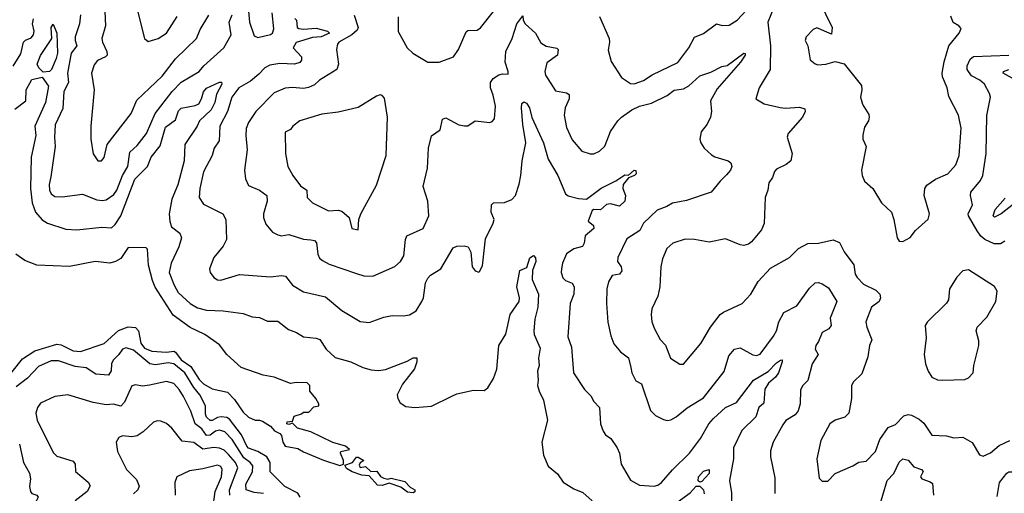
# Model space of a CAD drawing. Extents: x 1552033 to 1694788, y 811965 to 917215.
# Tile 500 of 632: x 1641212 to 1646601, y 885215 to 887808. Entities that reach past the tile are written whole.
import ezdxf

# ---------------------------------------------------------------- set-up
doc = ezdxf.new("R2010")
doc.units = 0

msp = doc.modelspace()

# ---------------------------------------------------------------- linework, layer by layer
at = {"layer": '0CON20XD'}
for points in [[(1641840.4, 887925), (1641894.4, 887705), (1641915, 887688.6), (1641970, 887705), (1642014.6, 887735.4), (1642073.4, 887826.6)], [(1641676.7, 887893.3), (1641682.1, 887775), (1641660.8, 887705), (1641664.3, 887685), (1641689.6, 887635), (1641691.5, 887615), (1641682, 887605), (1641637.5, 887585), (1641619.1, 887560.9), (1641604.6, 887515), (1641619.6, 887425), (1641600.8, 887225), (1641601.1, 887155), (1641613.2, 887073.2), (1641640, 887035), (1641660, 887035), (1641675, 887053.3), (1641690, 887125), (1641821.5, 887295), (1641853.1, 887366.9), (1641991.2, 887498.8), (1642065, 887594.5), (1642180, 887705), (1642199.1, 887755), (1642247.3, 887832.7)], [(1644385.4, 887825.4), (1644437.5, 887705), (1644440, 887685), (1644432.1, 887642.1), (1644449.7, 887579.7), (1644505, 887491.2), (1644555, 887459.2), (1644575, 887458.1), (1644626, 887475), (1644674, 887506), (1644815, 887573.2), (1644873.6, 887653.6), (1644905, 887713.1), (1644955, 887732.5), (1645025, 887785.7), (1645056.1, 887776.1), (1645095, 887778.9), (1645138.6, 887805), (1645213.6, 887886.4)], [(1645340.4, 887875), (1645306.8, 887795), (1645321.8, 887665), (1645318.8, 887535), (1645258.6, 887435), (1645242, 887375), (1645286.9, 887346.9), (1645375, 887327.1), (1645403.6, 887323.6), (1645480.3, 887330.3), (1645509.5, 887319.5), (1645512, 887305), (1645495.7, 887275), (1645418, 887185), (1645412, 887165), (1645439.2, 887075), (1645433.3, 887035), (1645406.7, 887015), (1645355, 886990), (1645343, 886977), (1645332.9, 886945), (1645312.5, 886915), (1645306.9, 886875), (1645291.4, 886835), (1645287.5, 886692.5), (1645271.7, 886658.3), (1645218.3, 886591.7), (1645200.6, 886579.4), (1645175, 886572.9), (1645155, 886575.7), (1645075, 886609.2), (1644985, 886590.8), (1644905, 886605.7), (1644855, 886607.1), (1644786.7, 886585), (1644754.2, 886555), (1644730.7, 886499.3), (1644720.8, 886455), (1644715.6, 886345), (1644705.6, 886294.4), (1644672, 886225), (1644668, 886195), (1644672.5, 886155), (1644687.1, 886115), (1644717.4, 886057.4), (1644746.4, 886026.4), (1644773.8, 885955), (1644825, 885922.5), (1644845, 885923.3), (1644940.5, 886035), (1644992.9, 886125), (1645046.5, 886193.5), (1645065, 886207.8), (1645165.5, 886254.5), (1645214, 886305), (1645254.6, 886375.4), (1645321.7, 886448.3), (1645425, 886506), (1645474.6, 886555.4), (1645525, 886582.9), (1645585, 886584.8), (1645665, 886602.9), (1645698.3, 886588.3), (1645725, 886538), (1645776.9, 886466.9), (1645785.5, 886415), (1645795, 886397.8), (1645830.9, 886360.9), (1645897.8, 886327.8), (1645919.8, 886305), (1645923.5, 886285), (1645915.9, 886265), (1645875, 886233.8), (1645843.8, 886155), (1645848, 886125), (1645875.5, 886055.5), (1645863.6, 886025), (1645855, 885963.3), (1645821.2, 885868.8), (1645775.7, 885825), (1645764.5, 885805.5), (1645764.2, 885735), (1645750, 885655), (1645728.3, 885631.7), (1645675, 885615.5), (1645646, 885595), (1645596.9, 885505), (1645574.4, 885404.4), (1645588.3, 885298.3), (1645605, 885281.2), (1645635, 885282), (1645675, 885324), (1645772.5, 885365), (1645805, 885386.7), (1645845, 885391.2), (1645896.4, 885445), (1645919.2, 885510.8), (1645965, 885575.8), (1646005, 885591.9), (1646050.8, 885639.2), (1646075, 885646.2), (1646093.9, 885643.9), (1646135, 885622.2)], [(1645585.6, 887915), (1645658.5, 887765), (1645655, 887730), (1645575, 887762.9), (1645555, 887754.2), (1645515.8, 887715), (1645512, 887695), (1645526, 887665), (1645538.8, 887588.8), (1645565, 887566.2), (1645581.2, 887561.2), (1645625, 887564.4), (1645675, 887580), (1645725, 887566.7), (1645818.8, 887448.8), (1645821.8, 887425), (1645814.7, 887384.7), (1645824.3, 887345), (1645833, 887333), (1645859.5, 887289.5), (1645862, 887275), (1645857.5, 887255), (1645835, 887220), (1645825.9, 887175.9), (1645827.5, 887155), (1645845.8, 887115), (1645818.8, 886985), (1645822.5, 886955), (1645836, 886925), (1645880.8, 886885), (1645929.2, 886805), (1645983.3, 886755), (1645996.9, 886715), (1646014, 886615), (1646026.4, 886596.4), (1646045, 886593.8)], [(1641543.9, 887835), (1641538.4, 887785), (1641516.2, 887715), (1641515.3, 887695), (1641524.1, 887665), (1641492.9, 887625), (1641472.8, 887515), (1641479.3, 887465), (1641453.9, 887415), (1641447.2, 887322.8), (1641406.4, 887233.6), (1641401.8, 887165), (1641405.5, 887115), (1641382.2, 886947.8), (1641374.1, 886905.9), (1641375.4, 886875), (1641385, 886854.4), (1641405, 886839.5), (1641445, 886837.9), (1641555, 886852.5), (1641635, 886822.9), (1641665, 886818.5), (1641685, 886822.3), (1641728.1, 886851.9), (1641744.4, 886875.6), (1641774.7, 886955), (1641803.6, 887005), (1641815, 887082.9), (1641855, 887119.2), (1641906.6, 887185), (1641954, 887295), (1642046.8, 887415), (1642095, 887467.2), (1642195, 887524.5), (1642220, 887555), (1642328.5, 887655), (1642369.1, 887725), (1642358.7, 887795), (1642375, 887835.6)], [(1643043.4, 887833.4), (1643065.3, 887764.7), (1643059.7, 887750.2), (1643029.1, 887725), (1642959.4, 887685), (1642951.9, 887675), (1642946.7, 887645), (1642956.5, 887565), (1642948, 887535), (1642853.2, 887476.8), (1642825, 887452.5), (1642792.7, 887437.3), (1642765, 887431.1), (1642705, 887436.9), (1642665, 887432.7), (1642605, 887408.2), (1642503.9, 887306.1), (1642463.7, 887246.3), (1642452.4, 887212.4), (1642449.1, 887175), (1642456.5, 887095), (1642442.5, 886985), (1642447.9, 886937.9), (1642465, 886900.8), (1642525, 886874.5), (1642564.2, 886845), (1642565.7, 886815), (1642545.6, 886745), (1642545.8, 886725), (1642558.8, 886688.8), (1642595, 886646), (1642625, 886630.8), (1642645, 886625.8), (1642685, 886632.2), (1642766, 886606), (1642805, 886603.9), (1642825, 886600), (1642837.1, 886587.1), (1642844, 886524), (1642853.4, 886503.4), (1642869.4, 886489.4), (1642905, 886470.5), (1643055, 886418.5), (1643095, 886406.7), (1643145, 886404.5), (1643265, 886457.1), (1643296, 886484), (1643314.4, 886515), (1643323.1, 886605), (1643330.8, 886625), (1643420, 886665), (1643451.5, 886735), (1643446.5, 886815), (1643419.4, 886895), (1643444.5, 886995), (1643448.9, 887105), (1643465, 887173.3), (1643513.9, 887206.1), (1643526.2, 887263.8), (1643545, 887271.2), (1643615, 887233.3), (1643646.4, 887226.4), (1643665, 887226.7), (1643705, 887253.8), (1643785, 887246), (1643798.8, 887251.2), (1643810, 887265), (1643815.5, 887335), (1643803.8, 887395), (1643788.2, 887435), (1643788.5, 887465), (1643803.3, 887486.7), (1643835, 887506.9), (1643855, 887512.7), (1643885, 887510), (1643885.9, 887525), (1643869.7, 887575), (1643871.9, 887635), (1643907.5, 887705), (1643933.1, 887785), (1643965, 887830), (1643968, 887805), (1643978, 887785), (1644034.5, 887735), (1644065, 887681.1), (1644093.1, 887663.1), (1644152.5, 887652.5), (1644160, 887645), (1644155.6, 887615), (1644097.3, 887572.7), (1644086.7, 887525), (1644089.2, 887505), (1644145, 887418.6), (1644205, 887408.6), (1644218.7, 887398.7), (1644218.5, 887375), (1644198.2, 887325), (1644192.3, 887285), (1644205, 887218.8), (1644235, 887150.8), (1644289.3, 887089.3), (1644333.6, 887073.6), (1644354.4, 887074.4), (1644385, 887087.8), (1644414.6, 887115.4), (1644445, 887196.9), (1644485, 887253.8), (1644505.6, 887275), (1644563.3, 887315), (1644605, 887335.3), (1644669.4, 887350.6), (1644755, 887393.3), (1644795, 887423.3), (1644845, 887429.2), (1644875, 887446.9), (1644935, 887501.9), (1644995, 887521.9), (1645055, 887551.8), (1645085, 887558.1), (1645175.6, 887625.6), (1645183, 887623), (1645182.5, 887615), (1645157.1, 887575), (1645029.5, 887430.5), (1644993.6, 887365), (1644997.7, 887305), (1644993.6, 887275), (1644975, 887237.1), (1644941.4, 887195), (1644934, 887155), (1644939.2, 887135), (1644958.8, 887105), (1644999.1, 887069.1), (1645017.2, 887057.2), (1645088.8, 887035), (1645104.3, 887024.3), (1645109.2, 887005), (1645102, 886985), (1645081.3, 886958.7), (1645045.4, 886924.6), (1644996.6, 886863.4), (1644861.4, 886818.6), (1644785.7, 886804.3), (1644754.8, 886785.2), (1644701.2, 886765), (1644625.6, 886695), (1644606.4, 886655), (1644535, 886607.8), (1644485, 886507.1), (1644483.1, 886485), (1644503.5, 886455), (1644507, 886433), (1644495, 886415.7), (1644455, 886407.8), (1644435, 886372.5), (1644426.4, 886335), (1644423.3, 886255), (1644431.8, 886151.8), (1644447.4, 886077.4), (1644464.5, 886034.5), (1644500.2, 885990.2), (1644545, 885958), (1644557.8, 885905), (1644563.1, 885875), (1644585, 885831.9), (1644615.4, 885815), (1644665, 885668.8), (1644692.2, 885642.2), (1644735, 885620), (1644755, 885614.3), (1644775, 885618.6), (1644805, 885633.3), (1644865, 885682.9), (1644955, 885738.1), (1645068.1, 885881.9), (1645092.7, 885967.3), (1645125, 886004.3), (1645155, 886011.9), (1645225, 885974.4), (1645245, 885970), (1645265, 885977.1), (1645338.5, 886075), (1645353.8, 886105), (1645366.1, 886155), (1645394.2, 886205.8), (1645465, 886242.5), (1645535, 886338.1), (1645565, 886367.5), (1645585, 886369.2), (1645605, 886362.5), (1645639.6, 886339.6), (1645684.2, 886265), (1645648.1, 886175), (1645653.1, 886135), (1645640, 886115), (1645603.5, 886095), (1645584.3, 886045.7), (1645569.6, 886025), (1645566.4, 886005), (1645581.5, 885975), (1645550, 885925), (1645525, 885833.3), (1645495.7, 885804.3), (1645485, 885780), (1645483.3, 885705), (1645472.7, 885667.3), (1645456.5, 885645), (1645405.9, 885614.1), (1645388.8, 885591.2), (1645335.4, 885494.6), (1645322, 885448), (1645320.5, 885415), (1645345, 885300), (1645344.4, 885215)], [(1642463.9, 887855), (1642470.3, 887795), (1642495, 887720.8), (1642515, 887711.5), (1642585, 887726.9), (1642596.5, 887735), (1642602.2, 887757.8), (1642593.7, 887845)], [(1643283.4, 887823.4), (1643284.3, 887744.3), (1643332, 887655), (1643364, 887625), (1643445.6, 887575.6), (1643507.5, 887575), (1643585.7, 887605), (1643614.4, 887645), (1643655, 887742.5), (1643665, 887748.8), (1643715, 887751.2), (1643735, 887764), (1643806.1, 887853.9)], [(1646045, 886593.8), (1646085, 886616.2), (1646115, 886653.8), (1646184.4, 886715.6), (1646191.1, 886745), (1646162, 886845), (1646166.7, 886885), (1646177.3, 886902.7), (1646224.7, 886935.3), (1646291.9, 886965), (1646336.6, 887013.4), (1646353.5, 887065), (1646364.5, 887215), (1646349.6, 887285), (1646297.9, 887387.9), (1646288.9, 887435), (1646263.4, 887495), (1646261.8, 887515), (1646271.5, 887578.5), (1646297.3, 887665), (1646353.8, 887735), (1646365, 887760), (1646352.5, 887775), (1646322.1, 887792.1), (1646308.3, 887828.3)], [(1641176.7, 887553.3), (1641218.3, 887621.7), (1641232, 887685), (1641243.3, 887696.8), (1641275, 887709.5), (1641287.3, 887725), (1641290.6, 887745), (1641281.4, 887785), (1641287.6, 887812.4)], [(1641341.2, 887521.2), (1641316.9, 887545), (1641308.2, 887565), (1641325, 887612), (1641388.5, 887705), (1641384.7, 887765), (1641395, 887783.8), (1641415.4, 887734.6), (1641419.3, 887625), (1641412.1, 887595), (1641385.2, 887534.8), (1641375, 887524.2), (1641341.2, 887521.2)], [(1642717.5, 887815), (1642727.1, 887805), (1642730.5, 887765), (1642739.4, 887759.4), (1642765, 887755.6), (1642835, 887762.8), (1642895.8, 887745), (1642906.9, 887735), (1642862.2, 887715), (1642815, 887711.3), (1642725, 887683.4), (1642709.4, 887655), (1642753.8, 887605), (1642753.8, 887586.2), (1642745.3, 887574.8), (1642715.6, 887564.4), (1642635, 887568.4), (1642580.8, 887559.1), (1642554.4, 887545), (1642520.6, 887509.4), (1642475, 887471.8), (1642411.1, 887435), (1642373.6, 887385), (1642349.4, 887305), (1642307.7, 887225), (1642303.8, 887145), (1642275.6, 887105), (1642265.6, 887065), (1642217.9, 886975), (1642197.7, 886885), (1642194.6, 886835), (1642218.8, 886798.8), (1642324.6, 886744.6), (1642340.6, 886715), (1642343.5, 886605), (1642325, 886568), (1642275, 886506.7), (1642251.2, 886445), (1642253.8, 886425), (1642275, 886396.2), (1642295, 886384.3), (1642312.7, 886382.7), (1642415, 886413.3), (1642585, 886400), (1642645, 886407.5), (1642666.2, 886405), (1642705.4, 886355.4), (1642765, 886318.5), (1642885, 886291.9), (1642975, 886215.6), (1643075, 886155.7), (1643125, 886151.1), (1643205, 886180), (1643250.3, 886189.7), (1643312.1, 886187.9), (1643345, 886193.3), (1643381.1, 886215), (1643413.6, 886265), (1643421.5, 886285), (1643432.4, 886367.6), (1643445, 886394), (1643460.2, 886409.8), (1643517.5, 886445), (1643585, 886560), (1643605, 886569.2), (1643645, 886570.8), (1643666.7, 886565), (1643681.4, 886535), (1643689.2, 886455), (1643705, 886433.8), (1643725, 886426.7), (1643729.5, 886430.5), (1643745, 886460), (1643761.4, 886608.6), (1643803.8, 886693.8), (1643808, 886715), (1643793.1, 886755), (1643794.5, 886795.5), (1643805, 886805.6), (1643865, 886807.3), (1643906.2, 886823.8), (1643925.4, 886845), (1643945, 886908), (1643955.3, 886955), (1643961.7, 887035), (1643982.9, 887135), (1643966.1, 887235), (1643958.9, 887325), (1643961.1, 887348.9), (1643971.4, 887358.6), (1643985, 887351.4), (1644002.9, 887325), (1644015, 887272), (1644079.1, 887135), (1644103.9, 887043.9), (1644157.8, 886955), (1644198.6, 886855), (1644214.7, 886844.7), (1644269.7, 886829.7), (1644313.6, 886826.4), (1644395, 886886), (1644475, 886925.8)], [(1646604.7, 886595.3), (1646579.4, 886580.6), (1646545, 886581.1), (1646494.8, 886604.8), (1646472.8, 886622.8), (1646452.7, 886652.7), (1646404.6, 886735), (1646403.9, 886745), (1646427.5, 886795), (1646415.5, 886845), (1646417.8, 886865), (1646471.3, 886928.7), (1646483.1, 886955), (1646501.3, 887075), (1646506, 887284), (1646525.6, 887385), (1646520.8, 887405), (1646492.2, 887455), (1646467.6, 887477.6), (1646421.1, 887501.1), (1646397.9, 887535), (1646397.1, 887555), (1646415, 887593.1), (1646432.7, 887607.3), (1646625, 887613.5)], [(1641185, 887318.8), (1641246, 887364), (1641246.8, 887425), (1641278.5, 887481.5), (1641335, 887493.9), (1641369.7, 887445), (1641353.1, 887355), (1641295.2, 887225), (1641300, 887175), (1641274.8, 887055.2), (1641271.2, 886885), (1641279.3, 886805), (1641298.2, 886755), (1641335, 886712.2), (1641364.6, 886694.6), (1641465, 886661.4), (1641525, 886658.6), (1641662.1, 886672.1), (1641715, 886669.5), (1641735, 886687.5), (1641765, 886735.4), (1641842, 886935), (1641911.7, 887005), (1641931.6, 887055), (1641981.6, 887118.4), (1642010, 887220), (1642065, 887260.3), (1642081.5, 887308.5), (1642095, 887324.7), (1642171.9, 887338.1), (1642191.6, 887348.4), (1642206.8, 887375), (1642217.1, 887412.9)], [(1646645, 887488.4), (1646595.5, 887515), (1646596.7, 887525), (1646625, 887536.2)], [(1642217.1, 887412.9), (1642235, 887433.8), (1642305, 887466), (1642316.2, 887466.2), (1642319.2, 887455), (1642289.8, 887400.2), (1642279.5, 887355), (1642260.7, 887315), (1642195.9, 887255), (1642183.1, 887225), (1642116.2, 887125), (1642112.1, 887035), (1642076.6, 886903.4), (1642044.4, 886825.6), (1642030.5, 886745), (1642033.5, 886703.5), (1642043.6, 886675), (1642089.3, 886639.3), (1642098.1, 886615), (1642083.8, 886565), (1642040.4, 886475), (1642030.9, 886425), (1642057.1, 886355), (1642080, 886315), (1642145.4, 886255), (1642185, 886231.2), (1642235, 886218.4), (1642325, 886214.1), (1642435, 886199.1), (1642485, 886181.4), (1642525, 886177.5), (1642568.3, 886158.3), (1642625, 886157.1), (1642683, 886113), (1642726.3, 886096.3), (1642765, 886072.5), (1642835, 886065.6), (1642855, 886057.5), (1642888.5, 886005), (1642938.5, 885958.5), (1643024.8, 885934.8), (1643090, 885905), (1643135, 885891.8), (1643175, 885887.5), (1643215, 885892.8), (1643332, 885938), (1643365, 885958), (1643385, 885957.5), (1643385.7, 885935.7), (1643373, 885897), (1643307.6, 885812.4), (1643278.6, 885755), (1643281.4, 885735), (1643295, 885710), (1643325, 885690.6), (1643375, 885685.4), (1643466.6, 885693.4), (1643577.5, 885747.5), (1643605, 885760), (1643695, 885780), (1643755, 885777.5), (1643775, 885792.5), (1643805, 885843.3), (1643824.4, 885895), (1643834.2, 886025), (1643873.5, 886086.5), (1643896.8, 886195), (1643945.4, 886265), (1643947.3, 886285), (1643933.3, 886345), (1643950, 886435), (1643988.5, 886451.5), (1644005, 886504.4), (1644025, 886516.9), (1644035.4, 886505.4), (1644037.3, 886485), (1644018.5, 886435), (1644016.5, 886386.5), (1644051.2, 886305), (1644047.5, 886235), (1644032, 886168), (1644025.4, 886105), (1644028.5, 886085), (1644060.7, 886010.7), (1644051.8, 885955), (1644054.4, 885915.6), (1644045.6, 885885), (1644050, 885835), (1644045.8, 885805), (1644054.4, 885774.4), (1644078.5, 885725), (1644100.9, 885615), (1644070, 885495), (1644078.9, 885425), (1644105, 885363.8), (1644155, 885321.2), (1644186.6, 885276.6), (1644245, 885240.8), (1644295, 885220.8), (1644345, 885173.8)], [(1643065, 886657.5), (1643068.8, 886715), (1643078.8, 886745), (1643165, 886902.5), (1643218.6, 887065), (1643225.6, 887275), (1643208.3, 887378.3), (1643195, 887393.8), (1643185, 887396.7), (1643165, 887390), (1643065, 887328), (1642955, 887301.5), (1642865, 887290.5), (1642745, 887255.5), (1642706.2, 887225), (1642695, 887207.5), (1642665, 887192.5), (1642666, 887075), (1642679.2, 887005), (1642706.2, 886955), (1642748.4, 886898.4), (1642783.1, 886875), (1642784.5, 886834.5), (1642815, 886805.6), (1642901.7, 886761.7), (1642955, 886766), (1642975, 886760), (1643016.1, 886726.1), (1643030, 886665), (1643065, 886657.5)], [(1644475, 886925.8), (1644525, 886959.2), (1644545, 886957.5), (1644574.6, 886985.4), (1644585, 886982), (1644586, 886965), (1644577.8, 886955), (1644545, 886943.3), (1644514.5, 886905.5), (1644513.6, 886885), (1644527.5, 886845), (1644524.6, 886815), (1644495, 886788.2), (1644445, 886800), (1644423.8, 886796.2), (1644391.7, 886768.3), (1644355, 886770), (1644346.1, 886763.9), (1644324.2, 886705), (1644352.3, 886682.3), (1644354.8, 886665), (1644306.4, 886625), (1644301.2, 886585), (1644292.9, 886567.1), (1644245, 886554.7), (1644205, 886526.4), (1644183.3, 886475), (1644178.2, 886445), (1644176.2, 886425), (1644184.7, 886394.7), (1644200.2, 886380.2), (1644236.1, 886366.1), (1644247.3, 886345), (1644244.6, 886305), (1644225.6, 886255), (1644213, 886073), (1644231.9, 886015), (1644242.5, 885875), (1644303.1, 885783.1), (1644338.9, 885748.9), (1644355, 885718.8), (1644385.6, 885685.6), (1644391.8, 885595), (1644405, 885556), (1644417.5, 885535), (1644447.5, 885515), (1644481.9, 885465), (1644495.6, 885435), (1644503.5, 885375), (1644555, 885287.5), (1644605, 885260.8), (1644685, 885254.4), (1644705, 885259.4), (1644725, 885274.3), (1644785, 885343.3), (1644877.8, 885435), (1644937.5, 885515), (1644983.1, 885595), (1645010, 885625), (1645075.6, 885684.4), (1645135, 885712.8), (1645229.2, 885835), (1645308.3, 885881.7), (1645355, 885930.3), (1645375.9, 885944.1), (1645385.5, 885945.5), (1645384.5, 885934.5), (1645364.5, 885875), (1645348.4, 885851.6), (1645311.3, 885818.7), (1645290.2, 885785), (1645285, 885708.2), (1645257.1, 885685), (1645241.2, 885635), (1645165, 885560), (1645118.7, 885465), (1645118.7, 885405), (1645096.2, 885285), (1645108.8, 885218.8), (1645108.8, 885155)], [(1646651.7, 886798.3), (1646584.6, 886745), (1646547.1, 886727.1), (1646539.6, 886735), (1646551, 886769), (1646605, 886831.1)], [(1641121.7, 885818.3), (1641227.6, 885952.4), (1641295, 885994.8), (1641415, 886032.3), (1641438.3, 886028.3), (1641505, 885995.4), (1641545, 885991.2), (1641674.7, 886035.3), (1641752.9, 886107.1), (1641805, 886126.2), (1641845, 886122.8), (1641862.3, 886105), (1641875, 886038.1), (1641895, 886010.2), (1641935, 885994.4), (1642015, 885988.9), (1642055, 885993.5), (1642065, 885988.4), (1642095, 885946), (1642149.5, 885909.5), (1642195, 885837.7), (1642218.5, 885815), (1642265, 885787.3), (1642348.9, 885768.9), (1642388.3, 885728.3), (1642435, 885658.8), (1642465, 885632), (1642500, 885615), (1642525, 885616.7), (1642540.7, 885610.7), (1642585, 885582.5), (1642607, 885557), (1642635, 885543.8), (1642645, 885532.5), (1642651.5, 885495), (1642665, 885474.4), (1642735, 885461.2), (1642765, 885442), (1642875, 885396.2), (1642965, 885368), (1642984.2, 885375.8), (1642983.6, 885395), (1642968.6, 885435), (1642970, 885445), (1643017.5, 885455), (1642995, 885473.3), (1642925, 885493.8), (1642805, 885551.2), (1642732.7, 885572.7), (1642705, 885600), (1642685, 885592), (1642674, 885595), (1642675, 885607.5), (1642705, 885610), (1642715, 885637.5), (1642755, 885650), (1642765, 885660), (1642795, 885660), (1642821.7, 885688.3), (1642850, 885695), (1642850, 885705), (1642832.5, 885735), (1642800, 885775), (1642800, 885805), (1642785, 885820), (1642725, 885822.5), (1642695, 885817.5), (1642605, 885851.2), (1642545, 885862), (1642425, 885904.2), (1642345, 885976), (1642305, 886029.2), (1642226, 886085), (1642145, 886123.1), (1642051.4, 886191.4), (1641954.2, 886344.2), (1641939.7, 886379.7), (1641917.1, 886465), (1641911.9, 886551.9), (1641905, 886560), (1641805, 886560.5), (1641765, 886501.5), (1641736, 886484), (1641705, 886475.2), (1641625, 886484.7), (1641485, 886457.7), (1641305, 886464.6), (1641239.7, 886489.7), (1641191.2, 886525)], [(1646265, 885834.2), (1646385, 885839.4), (1646405, 885847.5), (1646430, 885875), (1646434.2, 885915), (1646461.1, 886025), (1646460.9, 886050.9), (1646446.7, 886105), (1646452.5, 886125), (1646505, 886180), (1646554.2, 886265.8), (1646562.3, 886322.3), (1646547.9, 886347.9), (1646405, 886438.1), (1646375, 886432.9), (1646341.5, 886398.5), (1646301.9, 886335), (1646295.8, 886275), (1646285, 886256.7), (1646178.3, 886151.7), (1646168.8, 886135), (1646174.1, 886065.9), (1646161.9, 885975), (1646168.9, 885925), (1646183.8, 885883.8), (1646205, 885851.2), (1646235, 885836), (1646265, 885834.2)], [(1642746.7, 885195), (1642735, 885216.6), (1642662.9, 885252.9), (1642582.9, 885332.9), (1642582.7, 885385), (1642565.4, 885415), (1642515, 885444.8), (1642465, 885462.9), (1642455, 885473.1), (1642425.2, 885535), (1642361.1, 885621.1), (1642345, 885630.2), (1642315, 885634.3), (1642295, 885630.5), (1642265, 885613.2), (1642254.9, 885614.9), (1642235, 885632.4), (1642228.3, 885648.3), (1642228.1, 885695), (1642197.9, 885755), (1642165.3, 885795.3), (1642116.7, 885875), (1642055, 885924.5), (1642025, 885928.9), (1641955, 885919.3), (1641924.3, 885924.3), (1641835, 886000), (1641795, 886012.3), (1641775, 886005.4), (1641754.8, 885975.2), (1641722.7, 885945), (1641714.7, 885925), (1641713.3, 885886.7), (1641697.8, 885862.2), (1641627.9, 885867.9), (1641575, 885902.7), (1641515, 885909.7), (1641425, 885940.9), (1641385, 885940.3), (1641315, 885910), (1641253.9, 885845), (1641192, 885798)], [(1642545.7, 885215), (1642495, 885220.6), (1642451.1, 885235), (1642449.7, 885265), (1642486.4, 885333.6), (1642487.8, 885365), (1642473.9, 885383.9), (1642438.8, 885408.8), (1642375, 885509.2), (1642335, 885552.4), (1642305, 885561.3), (1642283.9, 885555), (1642255, 885534.4), (1642235, 885531.8), (1642209.1, 885569.1), (1642171.9, 885595), (1642148.1, 885665), (1642108.8, 885745), (1642085, 885784.5), (1642055, 885816.1), (1642015, 885827.7), (1641923.3, 885806.7), (1641885, 885802.3), (1641845, 885808.9), (1641825, 885804.2), (1641786, 885715), (1641765, 885693.1), (1641725, 885702.7), (1641685, 885700), (1641613.4, 885713.4), (1641475, 885754.5), (1641403.8, 885746.2), (1641325, 885708.1), (1641308.5, 885685), (1641300.8, 885655), (1641307.5, 885615), (1641395, 885438), (1641415, 885419.4), (1641505, 885392), (1641515.8, 885375), (1641517.5, 885335), (1641586.3, 885276.3), (1641596.8, 885256.8), (1641581.4, 885225), (1641516.4, 885173.6)], [(1642361.7, 885205), (1642359.5, 885235), (1642405.9, 885355), (1642393.4, 885385), (1642355, 885428.4), (1642331.2, 885451.2), (1642305, 885463), (1642275, 885465.7), (1642215, 885457.4), (1642165, 885492.8), (1642101.5, 885501.5), (1642045, 885571.4), (1642015, 885597.5), (1641985, 885610.8), (1641965, 885612.9), (1641945, 885605.8), (1641888.6, 885551.4), (1641855, 885530.5), (1641825, 885524.5), (1641775, 885529.4), (1641755, 885521.2), (1641740.8, 885495), (1641747.8, 885445), (1641797.3, 885345), (1641851.5, 885291.5), (1641865.5, 885255), (1641858.5, 885235), (1641835, 885211.8)], [(1646135, 885622.2), (1646159.9, 885599.9), (1646203.6, 885533.6), (1646285, 885530.6), (1646325, 885519.4), (1646375, 885522.9), (1646425, 885494), (1646465, 885426.7), (1646485, 885418), (1646525, 885436.9), (1646573.7, 885476.4), (1646631.9, 885505)], [(1641210.6, 885485), (1641233.4, 885383.4), (1641265.3, 885325), (1641271.8, 885295), (1641266.4, 885253.6), (1641270.3, 885225), (1641278.9, 885215), (1641305.6, 885205), (1641312.3, 885195), (1641293.8, 885155), (1641295.6, 885135.6), (1641379.3, 885045), (1641407.8, 884985), (1641415, 884913.3), (1641385, 884846), (1641365, 884864.4), (1641352.9, 884915), (1641349.4, 884945), (1641336.4, 884965), (1641295, 884990.9), (1641253.5, 884993.5), (1641175, 885083.3)], [(1643365, 885218.5), (1643335, 885220.9), (1643298.3, 885248.3), (1643235, 885271.4), (1643195, 885258.9), (1643170, 885260), (1643125, 885311.1), (1643085, 885315.5), (1643032.2, 885332.2), (1643001.2, 885351.2), (1642991.2, 885368.8), (1643033.5, 885385), (1643055, 885413.3), (1643065, 885413.3), (1643096.2, 885395), (1643075, 885382.5), (1643070.8, 885369.2), (1643075, 885356.7), (1643105, 885361.9), (1643134.5, 885334.5), (1643166.6, 885336.6), (1643187.2, 885307.2), (1643205, 885297.5), (1643227.3, 885292.7), (1643245, 885297.5), (1643320.7, 885280.7), (1643349.7, 885249.7), (1643374.3, 885235), (1643375, 885224.4), (1643365, 885218.5)], [(1645911.9, 885125), (1645959.2, 885285), (1645996.8, 885323.2), (1646025, 885385.7), (1646045, 885404.3), (1646075, 885397.1), (1646105, 885360.8), (1646147.5, 885345), (1646157.5, 885335), (1646143.3, 885305), (1646150, 885295), (1646195, 885279.2), (1646208.3, 885268.3), (1646213.8, 885205)], [(1642255.4, 885035), (1642281.4, 885225), (1642315.6, 885305), (1642319.7, 885345), (1642312.3, 885362.3), (1642295, 885369.6), (1642215, 885349.3), (1642140.7, 885339.3), (1642072, 885305), (1642060.8, 885275), (1642063.3, 885205)], [(1644935, 885277.1), (1644925, 885283.3), (1644928.2, 885305), (1644955, 885336.4), (1644986.5, 885346.5), (1644985, 885324.5), (1644945, 885279.4), (1644935, 885277.1)], [(1646561.8, 885198.2), (1646575.6, 885275), (1646615, 885326.2), (1646625, 885333.3), (1646645, 885333.8), (1646686, 885315), (1646717.2, 885225), (1646737.4, 885197.4)], [(1644808.6, 885165), (1644881.2, 885218.8), (1644915, 885254.2), (1644935, 885254.3), (1644955.4, 885235), (1644958, 885212)]]:
    msp.add_lwpolyline(points, dxfattribs=at)

doc.saveas('drawing.dxf')
